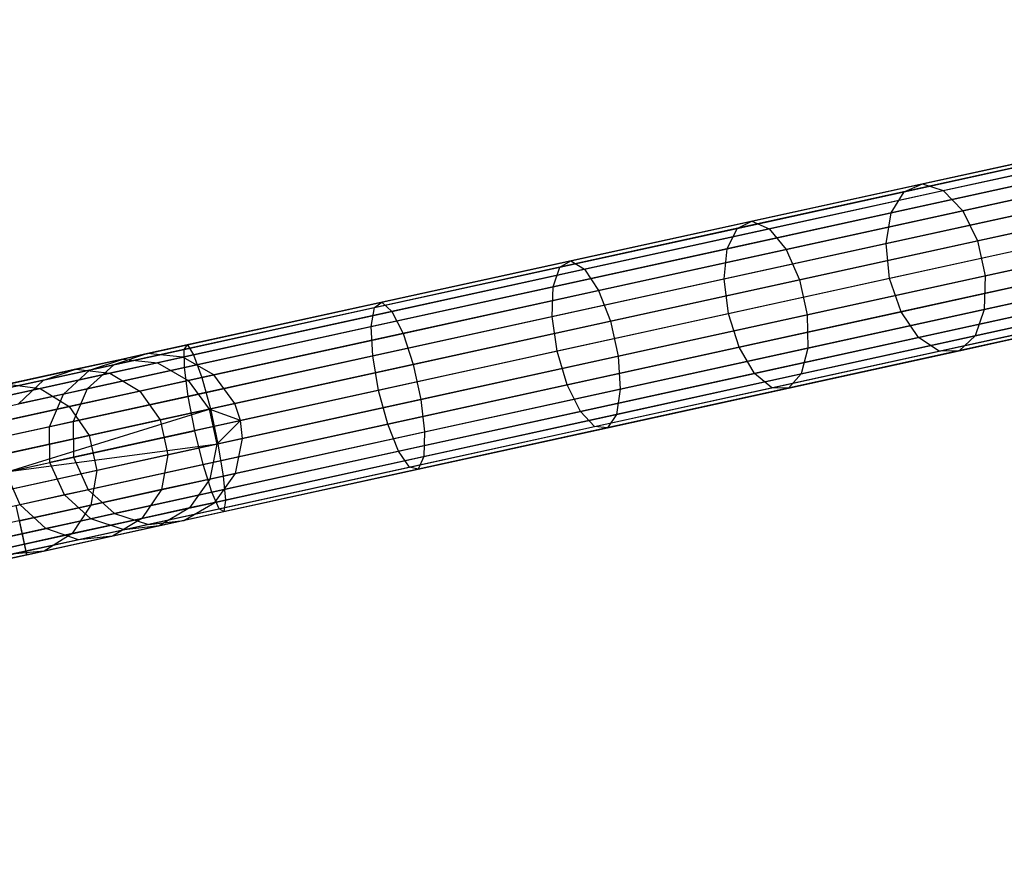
# Model space of a CAD drawing. Extents: x -102 to 102, y -101 to 102.
# Tile 423 of 481: x 79 to 90, y 13 to 23. Entities that reach past the tile are written whole.
import ezdxf

# ---------------------------------------------------------------- set-up
doc = ezdxf.new("R2010")
doc.units = 0
doc.header["$LTSCALE"] = 25.4
doc.layers.get('0').update_dxf_attribs({"linetype": 'CONTINUOUS'})

# ---------------------------------------------------------------- blocks, each defined once
blk = doc.blocks.new('NL2500011659_STL')
at = {"color": 0}
for p, q in [((98.171, 22.524, -28.902), (80.411, 18.635, -288.902)), ((98.171, 22.524, -28.902), (80.411, 18.635, -288.902)), ((98.584, 22.483, -28.93), (80.824, 18.594, -288.93)), ((98.584, 22.483, -28.93), (80.824, 18.594, -288.93)), ((97.778, 22.394, -28.874), (80.018, 18.504, -288.874)), ((97.778, 22.394, -28.874), (80.018, 18.504, -288.874)), ((98.945, 22.277, -28.952), (81.185, 18.388, -288.952)), ((98.945, 22.277, -28.952), (81.185, 18.388, -288.952)), ((97.471, 22.114, -28.848), (79.711, 18.224, -288.848)), ((97.471, 22.114, -28.848), (79.711, 18.224, -288.848)), ((99.191, 21.942, -28.963), (81.431, 18.053, -288.963)), ((99.191, 21.942, -28.963), (81.431, 18.053, -288.963)), ((97.305, 21.733, -28.831), (79.545, 17.843, -288.831)), ((97.305, 21.733, -28.831), (79.545, 17.843, -288.831)), ((99.257, 21.744, -28.965), (81.497, 17.854, -288.965)), ((99.257, 21.744, -28.965), (81.497, 17.854, -288.965)), ((99.28, 21.536, -28.963), (81.52, 17.647, -288.963)), ((99.28, 21.536, -28.963), (81.52, 17.647, -288.963)), ((97.308, 21.317, -28.825), (79.548, 17.428, -288.825)), ((97.308, 21.317, -28.825), (79.548, 17.428, -288.825)), ((99.196, 21.129, -28.952), (81.436, 17.239, -288.952)), ((99.196, 21.129, -28.952), (81.436, 17.239, -288.952)), ((89.44, 20.612, -10.749), (91.279, 21.015, -12.164)), ((89.44, 20.612, -10.749), (91.279, 21.015, -12.164)), ((97.479, 20.938, -28.831), (79.719, 17.049, -288.831)), ((97.479, 20.938, -28.831), (79.719, 17.049, -288.831)), ((89.226, 20.521, -11.094), (91.027, 20.915, -12.479)), ((89.226, 20.521, -11.094), (91.027, 20.915, -12.479)), ((89.681, 20.533, -10.419), (91.556, 20.944, -11.862)), ((89.681, 20.533, -10.419), (91.556, 20.944, -11.862)), ((98.955, 20.791, -28.93), (81.195, 16.902, -288.93)), ((98.955, 20.791, -28.93), (81.195, 16.902, -288.93)), ((97.789, 20.662, -28.848), (80.029, 16.772, -288.848)), ((97.789, 20.662, -28.848), (80.029, 16.772, -288.848)), ((89.076, 20.275, -11.394), (90.844, 20.662, -12.754)), ((89.076, 20.275, -11.394), (90.844, 20.662, -12.754)), ((89.908, 20.298, -10.162), (91.811, 20.715, -11.626)), ((89.908, 20.298, -10.162), (91.811, 20.715, -11.626)), ((98.185, 20.535, -28.874), (80.425, 16.646, -288.874)), ((98.185, 20.535, -28.874), (80.425, 16.646, -288.874)), ((98.597, 20.581, -28.902), (80.837, 16.692, -288.902)), ((98.597, 20.581, -28.902), (80.837, 16.692, -288.902)), ((87.452, 20.177, -9.564), (89.44, 20.612, -10.749)), ((87.452, 20.177, -9.564), (89.44, 20.612, -10.749)), ((87.654, 20.089, -9.211), (89.681, 20.533, -10.419)), ((87.654, 20.089, -9.211), (89.681, 20.533, -10.419)), ((89.226, 20.521, -11.094), (89.44, 20.612, -10.749)), ((89.226, 20.521, -11.094), (89.44, 20.612, -10.749)), ((89.44, 20.612, -10.749), (89.681, 20.533, -10.419)), ((89.44, 20.612, -10.749), (89.681, 20.533, -10.419)), ((89.681, 20.533, -10.419), (89.908, 20.298, -10.162)), ((89.681, 20.533, -10.419), (89.908, 20.298, -10.162)), ((87.279, 20.094, -9.933), (89.226, 20.521, -11.094)), ((87.279, 20.094, -9.933), (89.226, 20.521, -11.094)), ((89.076, 20.275, -11.394), (89.226, 20.521, -11.094)), ((89.076, 20.275, -11.394), (89.226, 20.521, -11.094)), ((90.08, 19.947, -10.021), (91.999, 20.367, -11.497)), ((90.08, 19.947, -10.021), (91.999, 20.367, -11.497)), ((87.165, 19.856, -10.254), (89.076, 20.275, -11.394)), ((87.165, 19.856, -10.254), (89.076, 20.275, -11.394)), ((87.85, 19.848, -8.936), (89.908, 20.298, -10.162)), ((87.85, 19.848, -8.936), (89.908, 20.298, -10.162)), ((89.016, 19.917, -11.597), (90.761, 20.3, -12.94)), ((89.016, 19.917, -11.597), (90.761, 20.3, -12.94)), ((89.016, 19.917, -11.597), (89.076, 20.275, -11.394)), ((89.016, 19.917, -11.597), (89.076, 20.275, -11.394)), ((89.908, 20.298, -10.162), (90.08, 19.947, -10.021)), ((89.908, 20.298, -10.162), (90.08, 19.947, -10.021)), ((85.213, 19.642, -9.013), (87.279, 20.094, -9.933)), ((85.213, 19.642, -9.013), (87.279, 20.094, -9.933)), ((85.343, 19.715, -8.625), (87.452, 20.177, -9.564)), ((85.343, 19.715, -8.625), (87.452, 20.177, -9.564)), ((85.504, 19.618, -8.254), (87.654, 20.089, -9.211)), ((85.504, 19.618, -8.254), (87.654, 20.089, -9.211)), ((87.165, 19.856, -10.254), (87.279, 20.094, -9.933)), ((87.165, 19.856, -10.254), (87.279, 20.094, -9.933)), ((87.279, 20.094, -9.933), (87.452, 20.177, -9.564)), ((87.279, 20.094, -9.933), (87.452, 20.177, -9.564)), ((87.452, 20.177, -9.564), (87.654, 20.089, -9.211)), ((87.452, 20.177, -9.564), (87.654, 20.089, -9.211)), ((87.654, 20.089, -9.211), (87.85, 19.848, -8.936)), ((87.654, 20.089, -9.211), (87.85, 19.848, -8.936)), ((90.169, 19.541, -10.021), (92.088, 19.961, -11.497)), ((90.169, 19.541, -10.021), (92.088, 19.961, -11.497)), ((85.137, 19.412, -9.351), (87.165, 19.856, -10.254)), ((85.137, 19.412, -9.351), (87.165, 19.856, -10.254)), ((85.667, 19.369, -7.964), (87.85, 19.848, -8.936)), ((85.667, 19.369, -7.964), (87.85, 19.848, -8.936)), ((87.129, 19.504, -10.472), (89.016, 19.917, -11.597)), ((87.129, 19.504, -10.472), (89.016, 19.917, -11.597)), ((87.129, 19.504, -10.472), (87.165, 19.856, -10.254)), ((87.129, 19.504, -10.472), (87.165, 19.856, -10.254)), ((87.85, 19.848, -8.936), (88.006, 19.493, -8.785)), ((87.85, 19.848, -8.936), (88.006, 19.493, -8.785)), ((88.006, 19.493, -8.785), (90.08, 19.947, -10.021)), ((88.006, 19.493, -8.785), (90.08, 19.947, -10.021)), ((89.056, 19.51, -11.669), (89.016, 19.917, -11.597)), ((89.056, 19.51, -11.669), (89.016, 19.917, -11.597)), ((90.794, 19.89, -13.006), (89.056, 19.51, -11.669)), ((90.794, 19.89, -13.006), (89.056, 19.51, -11.669)), ((90.08, 19.947, -10.021), (90.169, 19.541, -10.021)), ((90.08, 19.947, -10.021), (90.169, 19.541, -10.021)), ((83.056, 19.17, -8.347), (85.213, 19.642, -9.013)), ((83.056, 19.17, -8.347), (85.213, 19.642, -9.013)), ((83.141, 19.233, -7.945), (85.343, 19.715, -8.625)), ((83.141, 19.233, -7.945), (85.343, 19.715, -8.625)), ((83.258, 19.127, -7.56), (85.504, 19.618, -8.254)), ((83.258, 19.127, -7.56), (85.504, 19.618, -8.254)), ((85.137, 19.412, -9.351), (85.213, 19.642, -9.013)), ((85.137, 19.412, -9.351), (85.213, 19.642, -9.013)), ((85.213, 19.642, -9.013), (85.343, 19.715, -8.625)), ((85.213, 19.642, -9.013), (85.343, 19.715, -8.625)), ((85.343, 19.715, -8.625), (85.504, 19.618, -8.254)), ((85.343, 19.715, -8.625), (85.504, 19.618, -8.254)), ((85.504, 19.618, -8.254), (85.667, 19.369, -7.964)), ((85.504, 19.618, -8.254), (85.667, 19.369, -7.964)), ((85.126, 19.066, -9.581), (87.129, 19.504, -10.472)), ((85.126, 19.066, -9.581), (87.129, 19.504, -10.472)), ((87.178, 19.099, -10.549), (87.129, 19.504, -10.472)), ((87.178, 19.099, -10.549), (87.129, 19.504, -10.472)), ((89.056, 19.51, -11.669), (87.178, 19.099, -10.549)), ((89.056, 19.51, -11.669), (87.178, 19.099, -10.549)), ((88.095, 19.087, -8.785), (90.169, 19.541, -10.021)), ((88.095, 19.087, -8.785), (90.169, 19.541, -10.021)), ((89.19, 19.123, -11.597), (89.056, 19.51, -11.669)), ((89.19, 19.123, -11.597), (89.056, 19.51, -11.669)), ((89.19, 19.123, -11.597), (90.935, 19.505, -12.94)), ((89.19, 19.123, -11.597), (90.935, 19.505, -12.94)), ((90.159, 19.15, -10.162), (92.062, 19.567, -11.626)), ((90.159, 19.15, -10.162), (92.062, 19.567, -11.626)), ((90.169, 19.541, -10.021), (90.159, 19.15, -10.162)), ((90.169, 19.541, -10.021), (90.159, 19.15, -10.162)), ((83.019, 18.949, -8.698), (85.137, 19.412, -9.351)), ((83.019, 18.949, -8.698), (85.137, 19.412, -9.351)), ((85.126, 19.066, -9.581), (85.137, 19.412, -9.351)), ((85.126, 19.066, -9.581), (85.137, 19.412, -9.351)), ((85.805, 19.011, -7.805), (88.006, 19.493, -8.785)), ((85.805, 19.011, -7.805), (88.006, 19.493, -8.785)), ((88.006, 19.493, -8.785), (88.095, 19.087, -8.785)), ((88.006, 19.493, -8.785), (88.095, 19.087, -8.785)), ((83.388, 18.87, -7.26), (85.667, 19.369, -7.964)), ((83.388, 18.87, -7.26), (85.667, 19.369, -7.964)), ((85.667, 19.369, -7.964), (85.805, 19.011, -7.805)), ((85.667, 19.369, -7.964), (85.805, 19.011, -7.805)), ((80.838, 18.684, -7.944), (83.056, 19.17, -8.347)), ((80.838, 18.684, -7.944), (83.056, 19.17, -8.347)), ((80.876, 18.737, -7.533), (83.141, 19.233, -7.945)), ((80.876, 18.737, -7.533), (83.141, 19.233, -7.945)), ((83.019, 18.949, -8.698), (83.056, 19.17, -8.347)), ((83.019, 18.949, -8.698), (83.056, 19.17, -8.347)), ((83.056, 19.17, -8.347), (83.141, 19.233, -7.945)), ((83.056, 19.17, -8.347), (83.141, 19.233, -7.945)), ((83.141, 19.233, -7.945), (83.258, 19.127, -7.56)), ((83.141, 19.233, -7.945), (83.258, 19.127, -7.56)), ((89.394, 18.823, -11.394), (91.162, 19.21, -12.754)), ((89.394, 18.823, -11.394), (91.162, 19.21, -12.754)), ((90.052, 18.841, -10.419), (91.927, 19.252, -11.862)), ((90.052, 18.841, -10.419), (91.927, 19.252, -11.862)), ((80.949, 18.621, -7.141), (83.258, 19.127, -7.56)), ((80.949, 18.621, -7.141), (83.258, 19.127, -7.56)), ((83.036, 18.608, -8.935), (85.126, 19.066, -9.581)), ((83.036, 18.608, -8.935), (85.126, 19.066, -9.581)), ((83.258, 19.127, -7.56), (83.388, 18.87, -7.26)), ((83.258, 19.127, -7.56), (83.388, 18.87, -7.26)), ((85.184, 18.662, -9.662), (85.126, 19.066, -9.581)), ((85.184, 18.662, -9.662), (85.126, 19.066, -9.581)), ((87.178, 19.099, -10.549), (85.184, 18.662, -9.662)), ((87.178, 19.099, -10.549), (85.184, 18.662, -9.662)), ((85.894, 18.605, -7.805), (88.095, 19.087, -8.785)), ((85.894, 18.605, -7.805), (88.095, 19.087, -8.785)), ((87.303, 18.71, -10.472), (87.178, 19.099, -10.549)), ((87.303, 18.71, -10.472), (87.178, 19.099, -10.549)), ((87.303, 18.71, -10.472), (89.19, 19.123, -11.597)), ((87.303, 18.71, -10.472), (89.19, 19.123, -11.597)), ((88.095, 19.087, -8.785), (88.102, 18.699, -8.936)), ((88.095, 19.087, -8.785), (88.102, 18.699, -8.936)), ((88.102, 18.699, -8.936), (90.159, 19.15, -10.162)), ((88.102, 18.699, -8.936), (90.159, 19.15, -10.162)), ((89.394, 18.823, -11.394), (89.19, 19.123, -11.597)), ((89.394, 18.823, -11.394), (89.19, 19.123, -11.597)), ((89.633, 18.663, -11.094), (91.434, 19.057, -12.479)), ((89.633, 18.663, -11.094), (91.434, 19.057, -12.479)), ((89.866, 18.669, -10.749), (91.704, 19.072, -12.164)), ((89.866, 18.669, -10.749), (91.704, 19.072, -12.164)), ((90.159, 19.15, -10.162), (90.052, 18.841, -10.419)), ((90.159, 19.15, -10.162), (90.052, 18.841, -10.419)), ((80.842, 18.472, -8.302), (83.019, 18.949, -8.698)), ((80.842, 18.472, -8.302), (83.019, 18.949, -8.698)), ((83.036, 18.608, -8.935), (83.019, 18.949, -8.698)), ((83.036, 18.608, -8.935), (83.019, 18.949, -8.698)), ((83.507, 18.508, -7.095), (85.805, 19.011, -7.805)), ((83.507, 18.508, -7.095), (85.805, 19.011, -7.805)), ((85.805, 19.011, -7.805), (85.894, 18.605, -7.805)), ((85.805, 19.011, -7.805), (85.894, 18.605, -7.805)), ((81.044, 18.357, -6.834), (83.388, 18.87, -7.26)), ((81.044, 18.357, -6.834), (83.388, 18.87, -7.26)), ((83.388, 18.87, -7.26), (83.507, 18.508, -7.095)), ((83.388, 18.87, -7.26), (83.507, 18.508, -7.095)), ((87.483, 18.405, -10.254), (89.394, 18.823, -11.394)), ((87.483, 18.405, -10.254), (89.394, 18.823, -11.394)), ((88.025, 18.398, -9.211), (90.052, 18.841, -10.419)), ((88.025, 18.398, -9.211), (90.052, 18.841, -10.419)), ((89.633, 18.663, -11.094), (89.394, 18.823, -11.394)), ((89.633, 18.663, -11.094), (89.394, 18.823, -11.394)), ((90.052, 18.841, -10.419), (89.866, 18.669, -10.749)), ((90.052, 18.841, -10.419), (89.866, 18.669, -10.749)), ((78.58, 18.234, -7.395), (80.876, 18.737, -7.533)), ((78.58, 18.234, -7.395), (80.876, 18.737, -7.533)), ((80.838, 18.684, -7.944), (80.876, 18.737, -7.533)), ((80.838, 18.684, -7.944), (80.876, 18.737, -7.533)), ((80.876, 18.737, -7.533), (80.949, 18.621, -7.141)), ((80.876, 18.737, -7.533), (80.949, 18.621, -7.141)), ((85.3, 18.271, -9.581), (87.303, 18.71, -10.472)), ((85.3, 18.271, -9.581), (87.303, 18.71, -10.472)), ((85.919, 18.221, -7.964), (88.102, 18.699, -8.936)), ((85.919, 18.221, -7.964), (88.102, 18.699, -8.936)), ((87.483, 18.405, -10.254), (87.303, 18.71, -10.472)), ((87.483, 18.405, -10.254), (87.303, 18.71, -10.472)), ((88.102, 18.699, -8.936), (88.025, 18.398, -9.211)), ((88.102, 18.699, -8.936), (88.025, 18.398, -9.211)), ((78.589, 18.191, -7.809), (80.838, 18.684, -7.944)), ((78.589, 18.191, -7.809), (80.838, 18.684, -7.944)), ((78.608, 18.108, -7), (80.949, 18.621, -7.141)), ((78.608, 18.108, -7), (80.949, 18.621, -7.141)), ((80.411, 18.635, -288.902), (80.018, 18.504, -288.874)), ((80.411, 18.635, -288.902), (80.018, 18.504, -288.874)), ((80.411, 18.635, -288.902), (80.123, 18.572, -291.204)), ((80.411, 18.635, -288.902), (80.123, 18.572, -291.204)), ((80.824, 18.594, -288.93), (80.411, 18.635, -288.902)), ((80.824, 18.594, -288.93), (80.411, 18.635, -288.902)), ((80.824, 18.594, -288.93), (80.53, 18.529, -291.276)), ((80.824, 18.594, -288.93), (80.53, 18.529, -291.276)), ((81.185, 18.388, -288.952), (80.824, 18.594, -288.93)), ((81.185, 18.388, -288.952), (80.824, 18.594, -288.93)), ((80.842, 18.472, -8.302), (80.838, 18.684, -7.944)), ((80.842, 18.472, -8.302), (80.838, 18.684, -7.944)), ((80.886, 18.137, -8.544), (83.036, 18.608, -8.935)), ((80.886, 18.137, -8.544), (83.036, 18.608, -8.935)), ((80.949, 18.621, -7.141), (81.044, 18.357, -6.834)), ((80.949, 18.621, -7.141), (81.044, 18.357, -6.834)), ((83.103, 18.206, -9.019), (83.036, 18.608, -8.935)), ((83.103, 18.206, -9.019), (83.036, 18.608, -8.935)), ((85.184, 18.662, -9.662), (83.103, 18.206, -9.019)), ((85.184, 18.662, -9.662), (83.103, 18.206, -9.019)), ((83.596, 18.101, -7.095), (85.894, 18.605, -7.805)), ((83.596, 18.101, -7.095), (85.894, 18.605, -7.805)), ((85.3, 18.271, -9.581), (85.184, 18.662, -9.662)), ((85.3, 18.271, -9.581), (85.184, 18.662, -9.662)), ((85.894, 18.605, -7.805), (85.919, 18.221, -7.964)), ((85.894, 18.605, -7.805), (85.919, 18.221, -7.964)), ((87.686, 18.236, -9.933), (89.633, 18.663, -11.094)), ((87.686, 18.236, -9.933), (89.633, 18.663, -11.094)), ((87.878, 18.234, -9.564), (89.866, 18.669, -10.749)), ((87.878, 18.234, -9.564), (89.866, 18.669, -10.749)), ((89.866, 18.669, -10.749), (89.633, 18.663, -11.094)), ((89.866, 18.669, -10.749), (89.633, 18.663, -11.094)), ((78.634, 17.988, -8.169), (80.842, 18.472, -8.302)), ((78.634, 17.988, -8.169), (80.842, 18.472, -8.302)), ((80.123, 18.572, -291.204), (79.578, 18.452, -293.455)), ((80.123, 18.572, -291.204), (79.578, 18.452, -293.455)), ((80.018, 18.504, -288.874), (79.711, 18.224, -288.848)), ((80.018, 18.504, -288.874), (79.711, 18.224, -288.848)), ((79.735, 18.442, -291.127), (80.123, 18.572, -291.204)), ((79.735, 18.442, -291.127), (80.123, 18.572, -291.204)), ((80.018, 18.504, -288.874), (79.735, 18.442, -291.127)), ((80.018, 18.504, -288.874), (79.735, 18.442, -291.127)), ((80.53, 18.529, -291.276), (79.974, 18.407, -293.573)), ((80.53, 18.529, -291.276), (79.974, 18.407, -293.573)), ((80.123, 18.572, -291.204), (80.53, 18.529, -291.276)), ((80.123, 18.572, -291.204), (80.53, 18.529, -291.276)), ((80.53, 18.529, -291.276), (80.886, 18.322, -291.333)), ((80.53, 18.529, -291.276), (80.886, 18.322, -291.333)), ((80.886, 18.137, -8.544), (80.842, 18.472, -8.302)), ((80.886, 18.137, -8.544), (80.842, 18.472, -8.302)), ((81.144, 17.99, -6.666), (83.507, 18.508, -7.095)), ((81.144, 17.99, -6.666), (83.507, 18.508, -7.095)), ((83.507, 18.508, -7.095), (83.596, 18.101, -7.095)), ((83.507, 18.508, -7.095), (83.596, 18.101, -7.095)), ((78.667, 17.836, -6.691), (81.044, 18.357, -6.834)), ((78.667, 17.836, -6.691), (81.044, 18.357, -6.834)), ((79.578, 18.452, -293.455), (78.783, 18.278, -295.628)), ((79.578, 18.452, -293.455), (78.783, 18.278, -295.628)), ((79.974, 18.407, -293.573), (79.163, 18.23, -295.788)), ((79.974, 18.407, -293.573), (79.163, 18.23, -295.788)), ((79.201, 18.325, -293.333), (79.578, 18.452, -293.455)), ((79.201, 18.325, -293.333), (79.578, 18.452, -293.455)), ((79.735, 18.442, -291.127), (79.201, 18.325, -293.333)), ((79.735, 18.442, -291.127), (79.201, 18.325, -293.333)), ((79.434, 18.163, -291.061), (79.735, 18.442, -291.127)), ((79.434, 18.163, -291.061), (79.735, 18.442, -291.127)), ((79.578, 18.452, -293.455), (79.974, 18.407, -293.573)), ((79.578, 18.452, -293.455), (79.974, 18.407, -293.573)), ((79.974, 18.407, -293.573), (80.322, 18.199, -293.664)), ((79.974, 18.407, -293.573), (80.322, 18.199, -293.664)), ((81.185, 18.388, -288.952), (80.886, 18.322, -291.333)), ((81.185, 18.388, -288.952), (80.886, 18.322, -291.333)), ((81.044, 18.357, -6.834), (81.144, 17.99, -6.666)), ((81.044, 18.357, -6.834), (81.144, 17.99, -6.666)), ((81.431, 18.053, -288.963), (81.185, 18.388, -288.952)), ((81.431, 18.053, -288.963), (81.185, 18.388, -288.952)), ((85.455, 17.96, -9.351), (87.483, 18.405, -10.254)), ((85.455, 17.96, -9.351), (87.483, 18.405, -10.254)), ((85.874, 17.926, -8.254), (88.025, 18.398, -9.211)), ((85.874, 17.926, -8.254), (88.025, 18.398, -9.211)), ((87.686, 18.236, -9.933), (87.483, 18.405, -10.254)), ((87.686, 18.236, -9.933), (87.483, 18.405, -10.254)), ((88.025, 18.398, -9.211), (87.878, 18.234, -9.564)), ((88.025, 18.398, -9.211), (87.878, 18.234, -9.564)), ((79.201, 18.325, -293.333), (78.422, 18.155, -295.461)), ((79.201, 18.325, -293.333), (78.422, 18.155, -295.461)), ((78.783, 18.278, -295.628), (79.163, 18.23, -295.788)), ((78.783, 18.278, -295.628), (79.163, 18.23, -295.788)), ((78.91, 18.049, -293.226), (79.201, 18.325, -293.333)), ((78.91, 18.049, -293.226), (79.201, 18.325, -293.333)), ((80.886, 18.322, -291.333), (80.322, 18.199, -293.664)), ((80.886, 18.322, -291.333), (80.322, 18.199, -293.664)), ((80.886, 18.322, -291.333), (81.13, 17.987, -291.365)), ((80.886, 18.322, -291.333), (81.13, 17.987, -291.365)), ((83.21, 17.813, -8.935), (85.3, 18.271, -9.581)), ((83.21, 17.813, -8.935), (85.3, 18.271, -9.581)), ((85.455, 17.96, -9.351), (85.3, 18.271, -9.581)), ((85.455, 17.96, -9.351), (85.3, 18.271, -9.581)), ((85.62, 17.784, -9.013), (87.686, 18.236, -9.933)), ((85.62, 17.784, -9.013), (87.686, 18.236, -9.933)), ((87.878, 18.234, -9.564), (87.686, 18.236, -9.933)), ((87.878, 18.234, -9.564), (87.686, 18.236, -9.933)), ((79.163, 18.23, -295.788), (78.109, 17.999, -297.893)), ((79.163, 18.23, -295.788), (78.109, 17.999, -297.893)), ((78.706, 17.66, -8.414), (80.886, 18.137, -8.544)), ((78.706, 17.66, -8.414), (80.886, 18.137, -8.544)), ((79.434, 18.163, -291.061), (78.91, 18.049, -293.226)), ((79.434, 18.163, -291.061), (78.91, 18.049, -293.226)), ((79.163, 18.23, -295.788), (79.499, 18.019, -295.913)), ((79.163, 18.23, -295.788), (79.499, 18.019, -295.913)), ((79.271, 17.783, -291.016), (79.434, 18.163, -291.061)), ((79.271, 17.783, -291.016), (79.434, 18.163, -291.061)), ((79.711, 18.224, -288.848), (79.434, 18.163, -291.061)), ((79.711, 18.224, -288.848), (79.434, 18.163, -291.061)), ((80.322, 18.199, -293.664), (79.499, 18.019, -295.913)), ((80.322, 18.199, -293.664), (79.499, 18.019, -295.913)), ((79.711, 18.224, -288.848), (79.545, 17.843, -288.831)), ((79.711, 18.224, -288.848), (79.545, 17.843, -288.831)), ((80.322, 18.199, -293.664), (80.561, 17.862, -293.714)), ((80.322, 18.199, -293.664), (80.561, 17.862, -293.714)), ((80.963, 17.737, -8.63), (80.886, 18.137, -8.544)), ((80.963, 17.737, -8.63), (80.886, 18.137, -8.544)), ((83.103, 18.206, -9.019), (80.963, 17.737, -8.63)), ((83.103, 18.206, -9.019), (80.963, 17.737, -8.63)), ((83.21, 17.813, -8.935), (83.103, 18.206, -9.019)), ((83.21, 17.813, -8.935), (83.103, 18.206, -9.019)), ((83.639, 17.722, -7.26), (85.919, 18.221, -7.964)), ((83.639, 17.722, -7.26), (85.919, 18.221, -7.964)), ((85.769, 17.772, -8.625), (87.878, 18.234, -9.564)), ((85.769, 17.772, -8.625), (87.878, 18.234, -9.564)), ((85.919, 18.221, -7.964), (85.874, 17.926, -8.254)), ((85.919, 18.221, -7.964), (85.874, 17.926, -8.254)), ((79.499, 18.019, -295.913), (78.429, 17.784, -298.049)), ((79.499, 18.019, -295.913), (78.429, 17.784, -298.049)), ((79.499, 18.019, -295.913), (79.731, 17.681, -295.981)), ((79.499, 18.019, -295.913), (79.731, 17.681, -295.981)), ((81.431, 18.053, -288.963), (81.13, 17.987, -291.365)), ((81.431, 18.053, -288.963), (81.13, 17.987, -291.365)), ((81.233, 17.584, -6.666), (83.596, 18.101, -7.095)), ((81.233, 17.584, -6.666), (83.596, 18.101, -7.095)), ((81.497, 17.854, -288.965), (81.431, 18.053, -288.963)), ((81.497, 17.854, -288.965), (81.431, 18.053, -288.963)), ((83.596, 18.101, -7.095), (83.639, 17.722, -7.26)), ((83.596, 18.101, -7.095), (83.639, 17.722, -7.26)), ((78.748, 17.465, -6.522), (81.144, 17.99, -6.666)), ((78.748, 17.465, -6.522), (81.144, 17.99, -6.666)), ((78.793, 17.262, -6.5), (81.144, 17.99, -6.666)), ((78.793, 17.262, -6.5), (81.144, 17.99, -6.666)), ((81.13, 17.987, -291.365), (80.561, 17.862, -293.714)), ((81.13, 17.987, -291.365), (80.561, 17.862, -293.714)), ((81.13, 17.987, -291.365), (81.219, 17.581, -291.365)), ((81.497, 17.854, -288.965), (81.13, 17.987, -291.365)), ((81.497, 17.854, -288.965), (81.13, 17.987, -291.365)), ((81.13, 17.987, -291.365), (81.219, 17.581, -291.365)), ((81.144, 17.99, -6.666), (81.233, 17.584, -6.666)), ((81.144, 17.99, -6.666), (81.233, 17.584, -6.666)), ((83.337, 17.497, -8.698), (85.455, 17.96, -9.351)), ((83.337, 17.497, -8.698), (85.455, 17.96, -9.351)), ((83.629, 17.435, -7.56), (85.874, 17.926, -8.254)), ((83.629, 17.435, -7.56), (85.874, 17.926, -8.254)), ((85.62, 17.784, -9.013), (85.455, 17.96, -9.351)), ((85.62, 17.784, -9.013), (85.455, 17.96, -9.351)), ((85.874, 17.926, -8.254), (85.769, 17.772, -8.625)), ((85.874, 17.926, -8.254), (85.769, 17.772, -8.625)), ((79.271, 17.783, -291.016), (78.754, 17.67, -293.154)), ((79.271, 17.783, -291.016), (78.754, 17.67, -293.154)), ((79.545, 17.843, -288.831), (79.271, 17.783, -291.016)), ((79.545, 17.843, -288.831), (79.271, 17.783, -291.016)), ((79.275, 17.368, -291), (79.271, 17.783, -291.016)), ((79.275, 17.368, -291), (79.271, 17.783, -291.016)), ((79.545, 17.843, -288.831), (79.548, 17.428, -288.825)), ((79.545, 17.843, -288.831), (79.548, 17.428, -288.825)), ((80.561, 17.862, -293.714), (79.731, 17.681, -295.981)), ((80.561, 17.862, -293.714), (79.731, 17.681, -295.981)), ((80.561, 17.862, -293.714), (80.65, 17.456, -293.714)), ((80.561, 17.862, -293.714), (80.65, 17.456, -293.714)), ((81.06, 17.342, -8.544), (83.21, 17.813, -8.935)), ((81.06, 17.342, -8.544), (83.21, 17.813, -8.935)), ((81.497, 17.854, -288.965), (81.219, 17.581, -291.365)), ((81.497, 17.854, -288.965), (81.219, 17.581, -291.365)), ((81.52, 17.647, -288.963), (81.497, 17.854, -288.965)), ((81.52, 17.647, -288.963), (81.497, 17.854, -288.965)), ((83.337, 17.497, -8.698), (83.21, 17.813, -8.935)), ((83.337, 17.497, -8.698), (83.21, 17.813, -8.935)), ((83.463, 17.311, -8.347), (85.62, 17.784, -9.013)), ((83.463, 17.311, -8.347), (85.62, 17.784, -9.013)), ((85.769, 17.772, -8.625), (85.62, 17.784, -9.013)), ((85.769, 17.772, -8.625), (85.62, 17.784, -9.013)), ((79.731, 17.681, -295.981), (78.652, 17.444, -298.135)), ((79.731, 17.681, -295.981), (78.652, 17.444, -298.135)), ((78.793, 17.262, -8.5), (80.963, 17.737, -8.63)), ((78.793, 17.262, -8.5), (80.963, 17.737, -8.63)), ((79.731, 17.681, -295.981), (79.82, 17.274, -295.981)), ((79.731, 17.681, -295.981), (79.82, 17.274, -295.981)), ((81.06, 17.342, -8.544), (80.963, 17.737, -8.63)), ((81.06, 17.342, -8.544), (80.963, 17.737, -8.63)), ((81.295, 17.209, -6.834), (83.639, 17.722, -7.26)), ((81.295, 17.209, -6.834), (83.639, 17.722, -7.26)), ((83.566, 17.29, -7.945), (85.769, 17.772, -8.625)), ((83.566, 17.29, -7.945), (85.769, 17.772, -8.625)), ((83.639, 17.722, -7.26), (83.629, 17.435, -7.56)), ((83.639, 17.722, -7.26), (83.629, 17.435, -7.56)), ((78.793, 17.262, -6.5), (81.233, 17.584, -6.666)), ((78.793, 17.262, -6.5), (81.233, 17.584, -6.666)), ((78.837, 17.059, -6.522), (81.233, 17.584, -6.666)), ((78.837, 17.059, -6.522), (81.233, 17.584, -6.666)), ((81.219, 17.581, -291.365), (80.65, 17.456, -293.714)), ((81.219, 17.581, -291.365), (80.65, 17.456, -293.714)), ((81.219, 17.581, -291.365), (81.138, 17.174, -291.333)), ((81.219, 17.581, -291.365), (81.138, 17.174, -291.333)), ((81.52, 17.647, -288.963), (81.219, 17.581, -291.365)), ((81.52, 17.647, -288.963), (81.219, 17.581, -291.365)), ((81.233, 17.584, -6.666), (81.295, 17.209, -6.834)), ((81.233, 17.584, -6.666), (81.295, 17.209, -6.834)), ((81.436, 17.239, -288.952), (81.52, 17.647, -288.963)), ((81.436, 17.239, -288.952), (81.52, 17.647, -288.963)), ((80.65, 17.456, -293.714), (79.82, 17.274, -295.981)), ((80.65, 17.456, -293.714), (79.82, 17.274, -295.981)), ((80.65, 17.456, -293.714), (80.574, 17.05, -293.664)), ((80.65, 17.456, -293.714), (80.574, 17.05, -293.664)), ((81.16, 17.02, -8.302), (83.337, 17.497, -8.698)), ((81.16, 17.02, -8.302), (83.337, 17.497, -8.698)), ((81.32, 16.929, -7.141), (83.629, 17.435, -7.56)), ((81.32, 16.929, -7.141), (83.629, 17.435, -7.56)), ((83.463, 17.311, -8.347), (83.337, 17.497, -8.698)), ((83.463, 17.311, -8.347), (83.337, 17.497, -8.698)), ((83.629, 17.435, -7.56), (83.566, 17.29, -7.945)), ((83.629, 17.435, -7.56), (83.566, 17.29, -7.945)), ((78.76, 17.255, -293.128), (79.275, 17.368, -291)), ((78.76, 17.255, -293.128), (79.275, 17.368, -291)), ((78.88, 16.865, -8.414), (81.06, 17.342, -8.544)), ((78.88, 16.865, -8.414), (81.06, 17.342, -8.544)), ((79.548, 17.428, -288.825), (79.275, 17.368, -291)), ((79.548, 17.428, -288.825), (79.275, 17.368, -291)), ((79.445, 16.989, -291.016), (79.275, 17.368, -291)), ((79.445, 16.989, -291.016), (79.275, 17.368, -291)), ((79.548, 17.428, -288.825), (79.719, 17.049, -288.831)), ((79.548, 17.428, -288.825), (79.719, 17.049, -288.831)), ((81.16, 17.02, -8.302), (81.06, 17.342, -8.544)), ((81.16, 17.02, -8.302), (81.06, 17.342, -8.544)), ((79.82, 17.274, -295.981), (78.741, 17.038, -298.135)), ((79.82, 17.274, -295.981), (78.741, 17.038, -298.135)), ((78.928, 16.875, -293.154), (78.76, 17.255, -293.128)), ((78.928, 16.875, -293.154), (78.76, 17.255, -293.128)), ((78.919, 16.688, -6.691), (81.295, 17.209, -6.834)), ((78.919, 16.688, -6.691), (81.295, 17.209, -6.834)), ((79.82, 17.274, -295.981), (79.751, 16.87, -295.913)), ((79.82, 17.274, -295.981), (79.751, 16.87, -295.913)), ((81.436, 17.239, -288.952), (81.138, 17.174, -291.333)), ((81.436, 17.239, -288.952), (81.138, 17.174, -291.333)), ((81.195, 16.902, -288.93), (81.436, 17.239, -288.952)), ((81.195, 16.902, -288.93), (81.436, 17.239, -288.952)), ((81.245, 16.826, -7.944), (83.463, 17.311, -8.347)), ((81.245, 16.826, -7.944), (83.463, 17.311, -8.347)), ((81.295, 17.209, -6.834), (81.32, 16.929, -7.141)), ((81.295, 17.209, -6.834), (81.32, 16.929, -7.141)), ((81.302, 16.794, -7.533), (83.566, 17.29, -7.945)), ((81.302, 16.794, -7.533), (83.566, 17.29, -7.945)), ((83.566, 17.29, -7.945), (83.463, 17.311, -8.347)), ((83.566, 17.29, -7.945), (83.463, 17.311, -8.347)), ((81.138, 17.174, -291.333), (80.574, 17.05, -293.664)), ((81.138, 17.174, -291.333), (80.574, 17.05, -293.664)), ((81.138, 17.174, -291.333), (80.901, 16.837, -291.276)), ((81.138, 17.174, -291.333), (80.901, 16.837, -291.276)), ((79.445, 16.989, -291.016), (78.928, 16.875, -293.154)), ((79.445, 16.989, -291.016), (78.928, 16.875, -293.154)), ((78.952, 16.536, -8.169), (81.16, 17.02, -8.302)), ((78.952, 16.536, -8.169), (81.16, 17.02, -8.302)), ((79.719, 17.049, -288.831), (79.445, 16.989, -291.016)), ((79.719, 17.049, -288.831), (79.445, 16.989, -291.016)), ((79.752, 16.712, -291.061), (79.445, 16.989, -291.016)), ((79.752, 16.712, -291.061), (79.445, 16.989, -291.016)), ((79.719, 17.049, -288.831), (80.029, 16.772, -288.848)), ((79.719, 17.049, -288.831), (80.029, 16.772, -288.848)), ((80.574, 17.05, -293.664), (79.751, 16.87, -295.913)), ((80.574, 17.05, -293.664), (79.751, 16.87, -295.913)), ((80.574, 17.05, -293.664), (80.345, 16.716, -293.573)), ((80.574, 17.05, -293.664), (80.345, 16.716, -293.573)), ((81.245, 16.826, -7.944), (81.16, 17.02, -8.302)), ((81.245, 16.826, -7.944), (81.16, 17.02, -8.302)), ((78.928, 16.875, -293.154), (78.173, 16.71, -295.216)), ((78.928, 16.875, -293.154), (78.173, 16.71, -295.216)), ((79.751, 16.87, -295.913), (78.68, 16.636, -298.049)), ((79.751, 16.87, -295.913), (78.68, 16.636, -298.049)), ((78.88, 16.865, -8.414), (78.952, 16.536, -8.169)), ((78.88, 16.865, -8.414), (78.952, 16.536, -8.169)), ((79.228, 16.597, -293.226), (78.928, 16.875, -293.154)), ((79.228, 16.597, -293.226), (78.928, 16.875, -293.154)), ((78.978, 16.416, -7), (81.32, 16.929, -7.141)), ((78.978, 16.416, -7), (81.32, 16.929, -7.141)), ((79.751, 16.87, -295.913), (79.534, 16.538, -295.788)), ((79.751, 16.87, -295.913), (79.534, 16.538, -295.788)), ((80.837, 16.692, -288.902), (81.195, 16.902, -288.93)), ((80.837, 16.692, -288.902), (81.195, 16.902, -288.93)), ((81.195, 16.902, -288.93), (80.901, 16.837, -291.276)), ((81.195, 16.902, -288.93), (80.901, 16.837, -291.276)), ((81.32, 16.929, -7.141), (81.302, 16.794, -7.533)), ((81.32, 16.929, -7.141), (81.302, 16.794, -7.533)), ((78.996, 16.333, -7.809), (81.245, 16.826, -7.944)), ((78.996, 16.333, -7.809), (81.245, 16.826, -7.944)), ((79.006, 16.291, -7.395), (81.302, 16.794, -7.533)), ((79.006, 16.291, -7.395), (81.302, 16.794, -7.533)), ((80.029, 16.772, -288.848), (79.752, 16.712, -291.061)), ((80.029, 16.772, -288.848), (79.752, 16.712, -291.061)), ((80.029, 16.772, -288.848), (80.425, 16.646, -288.874)), ((80.029, 16.772, -288.848), (80.425, 16.646, -288.874)), ((80.901, 16.837, -291.276), (80.345, 16.716, -293.573)), ((80.901, 16.837, -291.276), (80.345, 16.716, -293.573)), ((80.901, 16.837, -291.276), (80.549, 16.629, -291.204)), ((80.901, 16.837, -291.276), (80.549, 16.629, -291.204)), ((81.302, 16.794, -7.533), (81.245, 16.826, -7.944)), ((81.302, 16.794, -7.533), (81.245, 16.826, -7.944)), ((78.978, 16.416, -7), (78.919, 16.688, -6.691)), ((78.978, 16.416, -7), (78.919, 16.688, -6.691)), ((79.752, 16.712, -291.061), (79.228, 16.597, -293.226)), ((79.752, 16.712, -291.061), (79.228, 16.597, -293.226)), ((80.345, 16.716, -293.573), (79.534, 16.538, -295.788)), ((80.345, 16.716, -293.573), (79.534, 16.538, -295.788)), ((80.142, 16.584, -291.127), (79.752, 16.712, -291.061)), ((80.142, 16.584, -291.127), (79.752, 16.712, -291.061)), ((80.345, 16.716, -293.573), (80.003, 16.509, -293.455)), ((80.345, 16.716, -293.573), (80.003, 16.509, -293.455)), ((80.425, 16.646, -288.874), (80.142, 16.584, -291.127)), ((80.425, 16.646, -288.874), (80.142, 16.584, -291.127)), ((80.425, 16.646, -288.874), (80.837, 16.692, -288.902)), ((80.425, 16.646, -288.874), (80.837, 16.692, -288.902)), ((80.837, 16.692, -288.902), (80.549, 16.629, -291.204)), ((80.837, 16.692, -288.902), (80.549, 16.629, -291.204)), ((78.952, 16.536, -8.169), (42.403, 8.691, -8.309)), ((78.952, 16.536, -8.169), (42.403, 8.691, -8.309)), ((42.436, 8.539, -8.169), (78.952, 16.536, -8.169)), ((42.436, 8.539, -8.169), (78.952, 16.536, -8.169)), ((42.463, 8.419, -8), (78.952, 16.536, -8.169)), ((42.463, 8.419, -8), (78.952, 16.536, -8.169)), ((79.228, 16.597, -293.226), (78.463, 16.429, -295.315)), ((79.228, 16.597, -293.226), (78.463, 16.429, -295.315)), ((79.534, 16.538, -295.788), (78.479, 16.307, -297.893)), ((79.534, 16.538, -295.788), (78.479, 16.307, -297.893)), ((78.952, 16.536, -8.169), (78.996, 16.333, -7.809)), ((78.952, 16.536, -8.169), (78.996, 16.333, -7.809)), ((79.534, 16.538, -295.788), (79.208, 16.335, -295.628)), ((79.534, 16.538, -295.788), (79.208, 16.335, -295.628)), ((79.608, 16.467, -293.333), (79.228, 16.597, -293.226)), ((79.608, 16.467, -293.333), (79.228, 16.597, -293.226)), ((80.142, 16.584, -291.127), (79.608, 16.467, -293.333)), ((80.142, 16.584, -291.127), (79.608, 16.467, -293.333)), ((80.549, 16.629, -291.204), (80.003, 16.509, -293.455)), ((80.549, 16.629, -291.204), (80.003, 16.509, -293.455)), ((80.549, 16.629, -291.204), (80.142, 16.584, -291.127)), ((80.549, 16.629, -291.204), (80.142, 16.584, -291.127)), ((42.436, 8.539, -6.831), (78.978, 16.416, -7)), ((42.436, 8.539, -6.831), (78.978, 16.416, -7)), ((42.463, 8.419, -7), (78.978, 16.416, -7)), ((42.463, 8.419, -7), (78.978, 16.416, -7)), ((78.978, 16.416, -7), (42.481, 8.336, -7.191)), ((78.978, 16.416, -7), (42.481, 8.336, -7.191)), ((79.608, 16.467, -293.333), (78.829, 16.297, -295.461)), ((79.608, 16.467, -293.333), (78.829, 16.297, -295.461)), ((79.006, 16.291, -7.395), (78.978, 16.416, -7)), ((79.006, 16.291, -7.395), (78.978, 16.416, -7)), ((80.003, 16.509, -293.455), (79.208, 16.335, -295.628)), ((80.003, 16.509, -293.455), (79.208, 16.335, -295.628)), ((80.003, 16.509, -293.455), (79.608, 16.467, -293.333)), ((80.003, 16.509, -293.455), (79.608, 16.467, -293.333)), ((78.996, 16.333, -7.809), (42.463, 8.419, -8)), ((78.996, 16.333, -7.809), (42.463, 8.419, -8)), ((42.481, 8.336, -7.809), (78.996, 16.333, -7.809)), ((42.481, 8.336, -7.809), (78.996, 16.333, -7.809)), ((42.481, 8.336, -7.191), (79.006, 16.291, -7.395)), ((42.481, 8.336, -7.191), (79.006, 16.291, -7.395)), ((42.49, 8.294, -7.605), (78.996, 16.333, -7.809)), ((42.49, 8.294, -7.605), (78.996, 16.333, -7.809)), ((79.006, 16.291, -7.395), (42.49, 8.294, -7.605)), ((42.49, 8.294, -7.395), (79.006, 16.291, -7.395)), ((79.006, 16.291, -7.395), (42.49, 8.294, -7.605)), ((42.49, 8.294, -7.395), (79.006, 16.291, -7.395)), ((79.208, 16.335, -295.628), (78.174, 16.109, -297.692)), ((79.208, 16.335, -295.628), (78.174, 16.109, -297.692)), ((79.208, 16.335, -295.628), (78.829, 16.297, -295.461)), ((79.208, 16.335, -295.628), (78.829, 16.297, -295.461)), ((78.996, 16.333, -7.809), (79.006, 16.291, -7.395)), ((78.996, 16.333, -7.809), (79.006, 16.291, -7.395))]:
    blk.add_line(p, q, dxfattribs=at)

msp = doc.modelspace()

# ---------------------------------------------------------------- block references
at = {"color": 0}
msp.add_blockref('NL2500011659_STL', (0, 0), dxfattribs=at)

doc.saveas('drawing.dxf')
